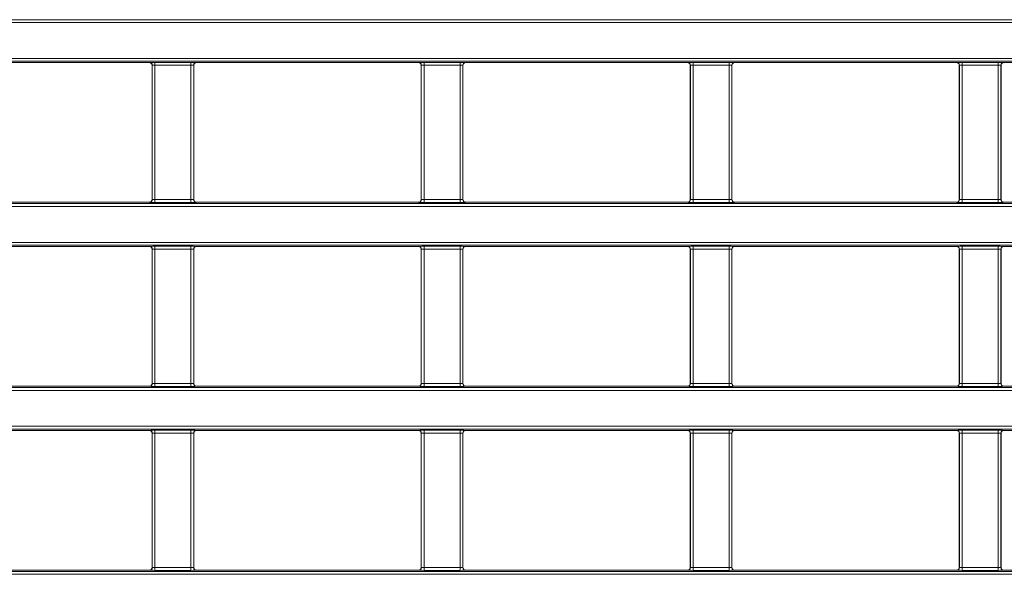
# Model space of a CAD drawing. Header units: millimetres. Extents: x 0 to 1118, y 0 to 864.
# Tile 340 of 390: x 505 to 523, y 640 to 650. Entities that reach past the tile are written whole.
import ezdxf

# ---------------------------------------------------------------- set-up
doc = ezdxf.new("R2010")
doc.units = ezdxf.units.MM

msp = doc.modelspace()

# ---------------------------------------------------------------- linework, layer by layer
at = {"color": 9, "linetype": 'Continuous', "lineweight": 0}
for p, q in [((470.0133, 649.7557), (609.6392, 649.7557)), ((609.6392, 649.7057), (470.0133, 649.7057)), ((470.0133, 649.0539), (609.6392, 649.0539)), ((609.6392, 649.0039), (470.0133, 649.0039)), ((507.7111, 648.9782), (507.7129, 648.9799)), ((507.7629, 648.93), (507.7611, 648.9282)), ((507.7629, 646.4935), (507.7629, 648.93)), ((507.8129, 648.9817), (508.4646, 648.9817)), ((507.8129, 648.9317), (507.8129, 648.9817)), ((508.4646, 648.9317), (507.8129, 648.9317)), ((507.8129, 648.9317), (507.8129, 646.4918)), ((508.4646, 648.9317), (508.4646, 648.9817)), ((508.4646, 646.4918), (508.4646, 648.9317)), ((508.5146, 648.93), (508.5146, 646.4935)), ((508.5164, 648.9282), (508.5146, 648.93)), ((508.5646, 648.9799), (508.5663, 648.9782)), ((512.5861, 648.9782), (512.5879, 648.9799)), ((512.6379, 648.93), (512.6361, 648.9282)), ((512.6379, 646.4935), (512.6379, 648.93)), ((512.6879, 648.9817), (513.3396, 648.9817)), ((512.6879, 648.9317), (512.6879, 648.9817)), ((513.3396, 648.9317), (512.6879, 648.9317)), ((512.6879, 648.9317), (512.6879, 646.4918)), ((513.3396, 648.9317), (513.3396, 648.9817)), ((513.3396, 646.4918), (513.3396, 648.9317)), ((513.3896, 648.93), (513.3896, 646.4935)), ((513.3914, 648.9282), (513.3896, 648.93)), ((513.4396, 648.9799), (513.4413, 648.9782)), ((517.4611, 648.9782), (517.4629, 648.9799)), ((517.5129, 648.93), (517.5111, 648.9282)), ((517.5129, 646.4935), (517.5129, 648.93)), ((517.5629, 648.9817), (518.2146, 648.9817)), ((517.5629, 648.9317), (517.5629, 648.9817)), ((518.2146, 648.9317), (517.5629, 648.9317)), ((517.5629, 648.9317), (517.5629, 646.4918)), ((518.2146, 648.9317), (518.2146, 648.9817)), ((518.2146, 646.4918), (518.2146, 648.9317)), ((518.2646, 648.93), (518.2646, 646.4935)), ((518.2664, 648.9282), (518.2646, 648.93)), ((518.3146, 648.9799), (518.3163, 648.9782)), ((522.3361, 648.9782), (522.3379, 648.9799)), ((522.3879, 648.93), (522.3861, 648.9282)), ((522.3879, 646.4935), (522.3879, 648.93)), ((522.4379, 648.9817), (523.0896, 648.9817)), ((522.4379, 648.9317), (522.4379, 648.9817)), ((523.0896, 648.9317), (522.4379, 648.9317)), ((522.4379, 648.9317), (522.4379, 646.4918)), ((523.0896, 648.9317), (523.0896, 648.9817)), ((523.0896, 646.4918), (523.0896, 648.9317)), ((523.1396, 648.93), (523.1396, 646.4935)), ((523.1414, 648.9282), (523.1396, 648.93)), ((523.1896, 648.9799), (523.1913, 648.9782)), ((470.0133, 646.4196), (609.6392, 646.4196)), ((609.6392, 646.3696), (470.0133, 646.3696)), ((507.7129, 646.4436), (507.7111, 646.4453)), ((507.7611, 646.4953), (507.7629, 646.4935)), ((507.8129, 646.4418), (507.8129, 646.4918)), ((507.8129, 646.4918), (508.4646, 646.4918)), ((508.4646, 646.4418), (507.8129, 646.4418)), ((508.4646, 646.4418), (508.4646, 646.4918)), ((508.5146, 646.4935), (508.5164, 646.4953)), ((508.5663, 646.4453), (508.5646, 646.4436)), ((512.5879, 646.4436), (512.5861, 646.4453)), ((512.6361, 646.4953), (512.6379, 646.4935)), ((512.6879, 646.4418), (512.6879, 646.4918)), ((512.6879, 646.4918), (513.3396, 646.4918)), ((513.3396, 646.4418), (512.6879, 646.4418)), ((513.3396, 646.4418), (513.3396, 646.4918)), ((513.3896, 646.4935), (513.3914, 646.4953)), ((513.4413, 646.4453), (513.4396, 646.4436)), ((517.4629, 646.4436), (517.4611, 646.4453)), ((517.5111, 646.4953), (517.5129, 646.4935)), ((517.5629, 646.4418), (517.5629, 646.4918)), ((517.5629, 646.4918), (518.2146, 646.4918)), ((518.2146, 646.4418), (517.5629, 646.4418)), ((518.2146, 646.4418), (518.2146, 646.4918)), ((518.2646, 646.4935), (518.2664, 646.4953)), ((518.3163, 646.4453), (518.3146, 646.4436)), ((522.3379, 646.4436), (522.3361, 646.4453)), ((522.3861, 646.4953), (522.3879, 646.4935)), ((522.4379, 646.4418), (522.4379, 646.4918)), ((522.4379, 646.4918), (523.0896, 646.4918)), ((523.0896, 646.4418), (522.4379, 646.4418)), ((523.0896, 646.4418), (523.0896, 646.4918)), ((523.1396, 646.4935), (523.1414, 646.4953)), ((523.1913, 646.4453), (523.1896, 646.4436)), ((470.0133, 645.7178), (609.6392, 645.7178)), ((609.6392, 645.6678), (470.0133, 645.6678)), ((507.7111, 645.6421), (507.7129, 645.6438)), ((507.8129, 645.6456), (508.4646, 645.6456)), ((507.8129, 645.5956), (507.8129, 645.6456)), ((508.4646, 645.5956), (508.4646, 645.6456)), ((508.5646, 645.6438), (508.5663, 645.6421)), ((512.5861, 645.6421), (512.5879, 645.6438)), ((512.6879, 645.6456), (513.3396, 645.6456)), ((512.6879, 645.5956), (512.6879, 645.6456)), ((513.3396, 645.5956), (513.3396, 645.6456)), ((513.4396, 645.6438), (513.4413, 645.6421)), ((517.4611, 645.6421), (517.4629, 645.6438)), ((517.5629, 645.6456), (518.2146, 645.6456)), ((517.5629, 645.5956), (517.5629, 645.6456)), ((518.2146, 645.5956), (518.2146, 645.6456)), ((518.3146, 645.6438), (518.3163, 645.6421)), ((522.3361, 645.6421), (522.3379, 645.6438)), ((522.4379, 645.6456), (523.0896, 645.6456)), ((522.4379, 645.5956), (522.4379, 645.6456)), ((523.0896, 645.5956), (523.0896, 645.6456)), ((523.1896, 645.6438), (523.1913, 645.6421)), ((507.7629, 645.5938), (507.7611, 645.5921)), ((507.7629, 643.1574), (507.7629, 645.5938)), ((508.4646, 645.5956), (507.8129, 645.5956)), ((507.8129, 645.5956), (507.8129, 643.1557)), ((508.4646, 643.1557), (508.4646, 645.5956)), ((508.5146, 645.5938), (508.5146, 643.1574)), ((508.5164, 645.5921), (508.5146, 645.5938)), ((512.6379, 645.5938), (512.6361, 645.5921)), ((512.6379, 643.1574), (512.6379, 645.5938)), ((513.3396, 645.5956), (512.6879, 645.5956)), ((512.6879, 645.5956), (512.6879, 643.1557)), ((513.3396, 643.1557), (513.3396, 645.5956)), ((513.3896, 645.5938), (513.3896, 643.1574)), ((513.3914, 645.5921), (513.3896, 645.5938)), ((517.5129, 645.5938), (517.5111, 645.5921)), ((517.5129, 643.1574), (517.5129, 645.5938)), ((518.2146, 645.5956), (517.5629, 645.5956)), ((517.5629, 645.5956), (517.5629, 643.1557)), ((518.2146, 643.1557), (518.2146, 645.5956)), ((518.2646, 645.5938), (518.2646, 643.1574)), ((518.2664, 645.5921), (518.2646, 645.5938)), ((522.3879, 645.5938), (522.3861, 645.5921)), ((522.3879, 643.1574), (522.3879, 645.5938)), ((523.0896, 645.5956), (522.4379, 645.5956)), ((522.4379, 645.5956), (522.4379, 643.1557)), ((523.0896, 643.1557), (523.0896, 645.5956)), ((523.1396, 645.5938), (523.1396, 643.1574)), ((523.1414, 645.5921), (523.1396, 645.5938)), ((507.7611, 643.1592), (507.7629, 643.1574)), ((507.8129, 643.1057), (507.8129, 643.1557)), ((507.8129, 643.1557), (508.4646, 643.1557)), ((508.4646, 643.1057), (508.4646, 643.1557)), ((508.5146, 643.1574), (508.5164, 643.1592)), ((512.6361, 643.1592), (512.6379, 643.1574)), ((512.6879, 643.1057), (512.6879, 643.1557)), ((512.6879, 643.1557), (513.3396, 643.1557)), ((513.3396, 643.1057), (513.3396, 643.1557)), ((513.3896, 643.1574), (513.3914, 643.1592)), ((517.5111, 643.1592), (517.5129, 643.1574)), ((517.5629, 643.1057), (517.5629, 643.1557)), ((517.5629, 643.1557), (518.2146, 643.1557)), ((518.2146, 643.1057), (518.2146, 643.1557)), ((518.2646, 643.1574), (518.2664, 643.1592)), ((522.3861, 643.1592), (522.3879, 643.1574)), ((522.4379, 643.1057), (522.4379, 643.1557)), ((522.4379, 643.1557), (523.0896, 643.1557)), ((523.0896, 643.1057), (523.0896, 643.1557)), ((523.1396, 643.1574), (523.1414, 643.1592)), ((470.0133, 643.0834), (609.6392, 643.0834)), ((609.6392, 643.0334), (470.0133, 643.0334)), ((507.7129, 643.1074), (507.7111, 643.1092)), ((508.4646, 643.1057), (507.8129, 643.1057)), ((508.5663, 643.1092), (508.5646, 643.1074)), ((512.5879, 643.1074), (512.5861, 643.1092)), ((513.3396, 643.1057), (512.6879, 643.1057)), ((513.4413, 643.1092), (513.4396, 643.1074)), ((517.4629, 643.1074), (517.4611, 643.1092)), ((518.2146, 643.1057), (517.5629, 643.1057)), ((518.3163, 643.1092), (518.3146, 643.1074)), ((522.3379, 643.1074), (522.3361, 643.1092)), ((523.0896, 643.1057), (522.4379, 643.1057)), ((523.1913, 643.1092), (523.1896, 643.1074)), ((470.0133, 642.3817), (609.6392, 642.3817)), ((609.6392, 642.3317), (470.0133, 642.3317)), ((507.7111, 642.306), (507.7129, 642.3077)), ((507.7629, 642.2577), (507.7611, 642.256)), ((507.7629, 639.8213), (507.7629, 642.2577)), ((507.8129, 642.3094), (508.4646, 642.3094)), ((507.8129, 642.2594), (507.8129, 642.3094)), ((508.4646, 642.2594), (507.8129, 642.2594)), ((507.8129, 642.2594), (507.8129, 639.8196)), ((508.4646, 642.2594), (508.4646, 642.3094)), ((508.4646, 639.8196), (508.4646, 642.2594)), ((508.5146, 642.2577), (508.5146, 639.8213)), ((508.5164, 642.256), (508.5146, 642.2577)), ((508.5646, 642.3077), (508.5663, 642.306)), ((512.5861, 642.306), (512.5879, 642.3077)), ((512.6379, 642.2577), (512.6361, 642.256)), ((512.6379, 639.8213), (512.6379, 642.2577)), ((512.6879, 642.3094), (513.3396, 642.3094)), ((512.6879, 642.2594), (512.6879, 642.3094)), ((513.3396, 642.2594), (512.6879, 642.2594)), ((512.6879, 642.2594), (512.6879, 639.8196)), ((513.3396, 642.2594), (513.3396, 642.3094)), ((513.3396, 639.8196), (513.3396, 642.2594)), ((513.3896, 642.2577), (513.3896, 639.8213)), ((513.3914, 642.256), (513.3896, 642.2577)), ((513.4396, 642.3077), (513.4413, 642.306)), ((517.4611, 642.306), (517.4629, 642.3077)), ((517.5129, 642.2577), (517.5111, 642.256)), ((517.5129, 639.8213), (517.5129, 642.2577)), ((517.5629, 642.3094), (518.2146, 642.3094)), ((517.5629, 642.2594), (517.5629, 642.3094)), ((518.2146, 642.2594), (517.5629, 642.2594)), ((517.5629, 642.2594), (517.5629, 639.8196)), ((518.2146, 642.2594), (518.2146, 642.3094)), ((518.2146, 639.8196), (518.2146, 642.2594)), ((518.2646, 642.2577), (518.2646, 639.8213)), ((518.2664, 642.256), (518.2646, 642.2577)), ((518.3146, 642.3077), (518.3163, 642.306)), ((522.3361, 642.306), (522.3379, 642.3077)), ((522.3879, 642.2577), (522.3861, 642.256)), ((522.3879, 639.8213), (522.3879, 642.2577)), ((522.4379, 642.3094), (523.0896, 642.3094)), ((522.4379, 642.2594), (522.4379, 642.3094)), ((523.0896, 642.2594), (522.4379, 642.2594)), ((522.4379, 642.2594), (522.4379, 639.8196)), ((523.0896, 642.2594), (523.0896, 642.3094)), ((523.0896, 639.8196), (523.0896, 642.2594)), ((523.1396, 642.2577), (523.1396, 639.8213)), ((523.1414, 642.256), (523.1396, 642.2577)), ((523.1896, 642.3077), (523.1913, 642.306)), ((470.0133, 639.7473), (609.6392, 639.7473)), ((507.7129, 639.7713), (507.7111, 639.7731)), ((507.7611, 639.8231), (507.7629, 639.8213)), ((507.8129, 639.7696), (507.8129, 639.8196)), ((507.8129, 639.8196), (508.4646, 639.8196)), ((508.4646, 639.7696), (507.8129, 639.7696)), ((508.4646, 639.7696), (508.4646, 639.8196)), ((508.5146, 639.8213), (508.5164, 639.8231)), ((508.5663, 639.7731), (508.5646, 639.7713)), ((512.5879, 639.7713), (512.5861, 639.7731)), ((512.6361, 639.8231), (512.6379, 639.8213)), ((512.6879, 639.7696), (512.6879, 639.8196)), ((512.6879, 639.8196), (513.3396, 639.8196)), ((513.3396, 639.7696), (512.6879, 639.7696)), ((513.3396, 639.7696), (513.3396, 639.8196)), ((513.3896, 639.8213), (513.3914, 639.8231)), ((513.4413, 639.7731), (513.4396, 639.7713)), ((517.4629, 639.7713), (517.4611, 639.7731)), ((517.5111, 639.8231), (517.5129, 639.8213)), ((517.5629, 639.7696), (517.5629, 639.8196)), ((517.5629, 639.8196), (518.2146, 639.8196)), ((518.2146, 639.7696), (517.5629, 639.7696)), ((518.2146, 639.7696), (518.2146, 639.8196)), ((518.2646, 639.8213), (518.2664, 639.8231)), ((518.3163, 639.7731), (518.3146, 639.7713)), ((522.3379, 639.7713), (522.3361, 639.7731)), ((522.3861, 639.8231), (522.3879, 639.8213)), ((522.4379, 639.7696), (522.4379, 639.8196)), ((522.4379, 639.8196), (523.0896, 639.8196)), ((523.0896, 639.7696), (522.4379, 639.7696)), ((523.0896, 639.7696), (523.0896, 639.8196)), ((523.1396, 639.8213), (523.1414, 639.8231)), ((523.1913, 639.7731), (523.1896, 639.7713)), ((609.6392, 639.6973), (470.0133, 639.6973))]:
    msp.add_line(p, q, dxfattribs=at)
at = {"color": 7, "linetype": 'Continuous', "lineweight": 15}
for p, q in [((503.6913, 648.9782), (507.7111, 648.9782)), ((507.7611, 648.9282), (507.7611, 646.4953)), ((508.5164, 646.4953), (508.5164, 648.9282)), ((508.5663, 648.9782), (512.5861, 648.9782)), ((512.6361, 648.9282), (512.6361, 646.4953)), ((513.3914, 646.4953), (513.3914, 648.9282)), ((513.4413, 648.9782), (517.4611, 648.9782)), ((517.5111, 648.9282), (517.5111, 646.4953)), ((518.2664, 646.4953), (518.2664, 648.9282)), ((518.3163, 648.9782), (522.3361, 648.9782)), ((522.3861, 648.9282), (522.3861, 646.4953)), ((523.1414, 646.4953), (523.1414, 648.9282)), ((523.1913, 648.9782), (527.2111, 648.9782)), ((503.6913, 646.4453), (507.7111, 646.4453)), ((508.5663, 646.4453), (512.5861, 646.4453)), ((513.4413, 646.4453), (517.4611, 646.4453)), ((518.3163, 646.4453), (522.3361, 646.4453)), ((523.1913, 646.4453), (527.2111, 646.4453)), ((503.6913, 645.6421), (507.7111, 645.6421)), ((508.5663, 645.6421), (512.5861, 645.6421)), ((513.4413, 645.6421), (517.4611, 645.6421)), ((518.3163, 645.6421), (522.3361, 645.6421)), ((523.1913, 645.6421), (527.2111, 645.6421)), ((507.7611, 645.5921), (507.7611, 643.1592)), ((508.5164, 643.1592), (508.5164, 645.5921)), ((512.6361, 645.5921), (512.6361, 643.1592)), ((513.3914, 643.1592), (513.3914, 645.5921)), ((517.5111, 645.5921), (517.5111, 643.1592)), ((518.2664, 643.1592), (518.2664, 645.5921)), ((522.3861, 645.5921), (522.3861, 643.1592)), ((523.1414, 643.1592), (523.1414, 645.5921)), ((503.6913, 643.1092), (507.7111, 643.1092)), ((508.5663, 643.1092), (512.5861, 643.1092)), ((513.4413, 643.1092), (517.4611, 643.1092)), ((518.3163, 643.1092), (522.3361, 643.1092)), ((523.1913, 643.1092), (527.2111, 643.1092)), ((503.6913, 642.306), (507.7111, 642.306)), ((507.7611, 642.256), (507.7611, 639.8231)), ((508.5164, 639.8231), (508.5164, 642.256)), ((508.5663, 642.306), (512.5861, 642.306)), ((512.6361, 642.256), (512.6361, 639.8231)), ((513.3914, 639.8231), (513.3914, 642.256)), ((513.4413, 642.306), (517.4611, 642.306)), ((517.5111, 642.256), (517.5111, 639.8231)), ((518.2664, 639.8231), (518.2664, 642.256)), ((518.3163, 642.306), (522.3361, 642.306)), ((522.3861, 642.256), (522.3861, 639.8231)), ((523.1414, 639.8231), (523.1414, 642.256)), ((523.1913, 642.306), (527.2111, 642.306)), ((503.6913, 639.7731), (507.7111, 639.7731)), ((508.5663, 639.7731), (512.5861, 639.7731)), ((513.4413, 639.7731), (517.4611, 639.7731)), ((518.3163, 639.7731), (522.3361, 639.7731)), ((523.1913, 639.7731), (527.2111, 639.7731))]:
    msp.add_line(p, q, dxfattribs=at)
at = {"color": 9, "linetype": 'Continuous', "lineweight": 0}
for centre, start, end in [((507.7129, 648.9299), 0.02044, 89.97956), ((508.5646, 648.9299), 90.02044, 179.97956), ((512.5879, 648.9299), 0.02044, 89.97956), ((513.4396, 648.9299), 90.02044, 179.97956), ((517.4629, 648.9299), 0.02044, 89.97956), ((518.3146, 648.9299), 90.02044, 179.97956), ((522.3379, 648.9299), 0.02044, 89.97956), ((523.1896, 648.9299), 90.02044, 179.97956), ((507.7129, 646.4936), 270.02044, 359.97956), ((508.5646, 646.4936), 180.02044, 269.97956), ((512.5879, 646.4936), 270.02044, 359.97956), ((513.4396, 646.4936), 180.02044, 269.97956), ((517.4629, 646.4936), 270.02044, 359.97956), ((518.3146, 646.4936), 180.02044, 269.97956), ((522.3379, 646.4936), 270.02044, 359.97956), ((523.1896, 646.4936), 180.02044, 269.97956), ((507.7129, 645.5938), 0.02044, 89.97956), ((508.5646, 645.5938), 90.02044, 179.97956), ((512.5879, 645.5938), 0.02044, 89.97956), ((513.4396, 645.5938), 90.02044, 179.97956), ((517.4629, 645.5938), 0.02044, 89.97956), ((518.3146, 645.5938), 90.02044, 179.97956), ((522.3379, 645.5938), 0.02044, 89.97956), ((523.1896, 645.5938), 90.02044, 179.97956), ((507.7129, 643.1575), 270.02044, 359.97956), ((508.5646, 643.1575), 180.02044, 269.97956), ((512.5879, 643.1575), 270.02044, 359.97956), ((513.4396, 643.1575), 180.02044, 269.97956), ((517.4629, 643.1575), 270.02044, 359.97956), ((518.3146, 643.1575), 180.02044, 269.97956), ((522.3379, 643.1575), 270.02044, 359.97956), ((523.1896, 643.1575), 180.02044, 269.97956), ((507.7129, 642.2577), 0.02044, 89.97956), ((508.5646, 642.2577), 90.02044, 179.97956), ((512.5879, 642.2577), 0.02044, 89.97956), ((513.4396, 642.2577), 90.02044, 179.97956), ((517.4629, 642.2577), 0.02044, 89.97956), ((518.3146, 642.2577), 90.02044, 179.97956), ((522.3379, 642.2577), 0.02044, 89.97956), ((523.1896, 642.2577), 90.02044, 179.97956), ((507.7129, 639.8213), 270.02044, 359.97956), ((508.5646, 639.8213), 180.02044, 269.97956), ((512.5879, 639.8213), 270.02044, 359.97956), ((513.4396, 639.8213), 180.02044, 269.97956), ((517.4629, 639.8213), 270.02044, 359.97956), ((518.3146, 639.8213), 180.02044, 269.97956), ((522.3379, 639.8213), 270.02044, 359.97956), ((523.1896, 639.8213), 180.02044, 269.97956)]:
    msp.add_arc(centre, 0.05, start, end, dxfattribs=at)
at = {"color": 7, "linetype": 'Continuous', "lineweight": 15}
for centre, major_axis, start_param, end_param in [((507.7111, 648.9282), (0.0354, 0.0354), 5.4979394, 7.0684312), ((508.5664, 648.9282), (0.0354, -0.0354), 2.3563468, 3.9268385), ((512.5861, 648.9282), (0.0354, 0.0354), 5.4979394, 7.0684312), ((513.4414, 648.9282), (0.0354, -0.0354), 2.3563468, 3.9268385), ((517.4611, 648.9282), (0.0354, 0.0354), 5.4979394, 7.0684312), ((518.3164, 648.9282), (0.0354, -0.0354), 2.3563468, 3.9268385), ((522.3361, 648.9282), (0.0354, 0.0354), 5.4979394, 7.0684312), ((523.1914, 648.9282), (0.0354, -0.0354), 2.3563468, 3.9268385), ((507.7111, 646.4953), (0.0354, -0.0354), 5.4979394, 7.0684312), ((508.5664, 646.4953), (0.0354, 0.0354), 2.3563468, 3.9268385), ((512.5861, 646.4953), (0.0354, -0.0354), 5.4979394, 7.0684312), ((513.4414, 646.4953), (0.0354, 0.0354), 2.3563468, 3.9268385), ((517.4611, 646.4953), (0.0354, -0.0354), 5.4979394, 7.0684312), ((518.3164, 646.4953), (0.0354, 0.0354), 2.3563468, 3.9268385), ((522.3361, 646.4953), (0.0354, -0.0354), 5.4979394, 7.0684312), ((523.1914, 646.4953), (0.0354, 0.0354), 2.3563468, 3.9268385), ((507.7111, 645.5921), (0.0354, 0.0354), 5.4979394, 7.0684312), ((508.5664, 645.5921), (0.0354, -0.0354), 2.3563468, 3.9268385), ((512.5861, 645.5921), (0.0354, 0.0354), 5.4979394, 7.0684312), ((513.4414, 645.5921), (0.0354, -0.0354), 2.3563468, 3.9268385), ((517.4611, 645.5921), (0.0354, 0.0354), 5.4979394, 7.0684312), ((518.3164, 645.5921), (0.0354, -0.0354), 2.3563468, 3.9268385), ((522.3361, 645.5921), (0.0354, 0.0354), 5.4979394, 7.0684312), ((523.1914, 645.5921), (0.0354, -0.0354), 2.3563468, 3.9268385), ((507.7111, 643.1592), (0.0354, -0.0354), 5.4979394, 7.0684312), ((508.5664, 643.1592), (0.0354, 0.0354), 2.3563468, 3.9268385), ((512.5861, 643.1592), (0.0354, -0.0354), 5.4979394, 7.0684312), ((513.4414, 643.1592), (0.0354, 0.0354), 2.3563468, 3.9268385), ((517.4611, 643.1592), (0.0354, -0.0354), 5.4979394, 7.0684312), ((518.3164, 643.1592), (0.0354, 0.0354), 2.3563468, 3.9268385), ((522.3361, 643.1592), (0.0354, -0.0354), 5.4979394, 7.0684312), ((523.1914, 643.1592), (0.0354, 0.0354), 2.3563468, 3.9268385), ((507.7111, 642.256), (0.0354, 0.0354), 5.4979394, 7.0684312), ((508.5664, 642.256), (0.0354, -0.0354), 2.3563468, 3.9268385), ((512.5861, 642.256), (0.0354, 0.0354), 5.4979394, 7.0684312), ((513.4414, 642.256), (0.0354, -0.0354), 2.3563468, 3.9268385), ((517.4611, 642.256), (0.0354, 0.0354), 5.4979394, 7.0684312), ((518.3164, 642.256), (0.0354, -0.0354), 2.3563468, 3.9268385), ((522.3361, 642.256), (0.0354, 0.0354), 5.4979394, 7.0684312), ((523.1914, 642.256), (0.0354, -0.0354), 2.3563468, 3.9268385), ((507.7111, 639.8231), (0.0354, -0.0354), 5.4979394, 7.0684312), ((508.5664, 639.8231), (0.0354, 0.0354), 2.3563468, 3.9268385), ((512.5861, 639.8231), (0.0354, -0.0354), 5.4979394, 7.0684312), ((513.4414, 639.8231), (0.0354, 0.0354), 2.3563468, 3.9268385), ((517.4611, 639.8231), (0.0354, -0.0354), 5.4979394, 7.0684312), ((518.3164, 639.8231), (0.0354, 0.0354), 2.3563468, 3.9268385), ((522.3361, 639.8231), (0.0354, -0.0354), 5.4979394, 7.0684312), ((523.1914, 639.8231), (0.0354, 0.0354), 2.3563468, 3.9268385)]:
    msp.add_ellipse(centre, major_axis=major_axis, ratio=0.9996955, start_param=start_param, end_param=end_param, dxfattribs=at)
at = {"color": 9, "linetype": 'Continuous', "lineweight": 0}
for centre, major_axis, ratio, start_param, end_param in [((507.8129, 648.9799), (0.1, 0), 0.0174551, 1.5707963, 3.1241394), ((507.8129, 648.9299), (0.05, 0), 0.0349101, 1.5707963, 3.1241394), ((508.4646, 648.9799), (0.1, 0), 0.0174551, 0.0174533, 1.5707963), ((508.4646, 648.9299), (0.05, 0), 0.0349101, 0.0174533, 1.5707963), ((512.6879, 648.9799), (0.1, 0), 0.0174551, 1.5707963, 3.1241394), ((512.6879, 648.9299), (0.05, 0), 0.0349101, 1.5707963, 3.1241394), ((513.3396, 648.9799), (0.1, 0), 0.0174551, 0.0174533, 1.5707963), ((513.3396, 648.9299), (0.05, 0), 0.0349101, 0.0174533, 1.5707963), ((517.5629, 648.9799), (0.1, 0), 0.0174551, 1.5707963, 3.1241394), ((517.5629, 648.9299), (0.05, 0), 0.0349101, 1.5707963, 3.1241394), ((518.2146, 648.9799), (0.1, 0), 0.0174551, 0.0174533, 1.5707963), ((518.2146, 648.9299), (0.05, 0), 0.0349101, 0.0174533, 1.5707963), ((522.4379, 648.9799), (0.1, 0), 0.0174551, 1.5707963, 3.1241394), ((522.4379, 648.9299), (0.05, 0), 0.0349101, 1.5707963, 3.1241394), ((523.0896, 648.9799), (0.1, 0), 0.0174551, 0.0174533, 1.5707963), ((523.0896, 648.9299), (0.05, 0), 0.0349101, 0.0174533, 1.5707963), ((507.8129, 646.4436), (0.1, 0), 0.0174551, 3.1590459, 4.712389), ((507.8129, 646.4936), (0.05, 0), 0.0349101, 3.1590459, 4.712389), ((508.4646, 646.4936), (0.05, 0), 0.0349101, 4.712389, 6.265732), ((508.4646, 646.4436), (0.1, 0), 0.0174551, 4.712389, 6.265732), ((512.6879, 646.4436), (0.1, 0), 0.0174551, 3.1590459, 4.712389), ((512.6879, 646.4936), (0.05, 0), 0.0349101, 3.1590459, 4.712389), ((513.3396, 646.4936), (0.05, 0), 0.0349101, 4.712389, 6.265732), ((513.3396, 646.4436), (0.1, 0), 0.0174551, 4.712389, 6.265732), ((517.5629, 646.4436), (0.1, 0), 0.0174551, 3.1590459, 4.712389), ((517.5629, 646.4936), (0.05, 0), 0.0349101, 3.1590459, 4.712389), ((518.2146, 646.4936), (0.05, 0), 0.0349101, 4.712389, 6.265732), ((518.2146, 646.4436), (0.1, 0), 0.0174551, 4.712389, 6.265732), ((522.4379, 646.4436), (0.1, 0), 0.0174551, 3.1590459, 4.712389), ((522.4379, 646.4936), (0.05, 0), 0.0349101, 3.1590459, 4.712389), ((523.0896, 646.4936), (0.05, 0), 0.0349101, 4.712389, 6.265732), ((523.0896, 646.4436), (0.1, 0), 0.0174551, 4.712389, 6.265732), ((507.8129, 645.6438), (0.1, 0), 0.0174551, 1.5707963, 3.1241394), ((508.4646, 645.6438), (0.1, 0), 0.0174551, 0.0174533, 1.5707963), ((512.6879, 645.6438), (0.1, 0), 0.0174551, 1.5707963, 3.1241394), ((513.3396, 645.6438), (0.1, 0), 0.0174551, 0.0174533, 1.5707963), ((517.5629, 645.6438), (0.1, 0), 0.0174551, 1.5707963, 3.1241394), ((518.2146, 645.6438), (0.1, 0), 0.0174551, 0.0174533, 1.5707963), ((522.4379, 645.6438), (0.1, 0), 0.0174551, 1.5707963, 3.1241394), ((523.0896, 645.6438), (0.1, 0), 0.0174551, 0.0174533, 1.5707963), ((507.8129, 645.5938), (0.05, 0), 0.0349101, 1.5707963, 3.1241394), ((508.4646, 645.5938), (0.05, 0), 0.0349101, 0.0174533, 1.5707963), ((512.6879, 645.5938), (0.05, 0), 0.0349101, 1.5707963, 3.1241394), ((513.3396, 645.5938), (0.05, 0), 0.0349101, 0.0174533, 1.5707963), ((517.5629, 645.5938), (0.05, 0), 0.0349101, 1.5707963, 3.1241394), ((518.2146, 645.5938), (0.05, 0), 0.0349101, 0.0174533, 1.5707963), ((522.4379, 645.5938), (0.05, 0), 0.0349101, 1.5707963, 3.1241394), ((523.0896, 645.5938), (0.05, 0), 0.0349101, 0.0174533, 1.5707963), ((507.8129, 643.1575), (0.05, 0), 0.0349101, 3.1590459, 4.712389), ((508.4646, 643.1575), (0.05, 0), 0.0349101, 4.712389, 6.265732), ((512.6879, 643.1575), (0.05, 0), 0.0349101, 3.1590459, 4.712389), ((513.3396, 643.1575), (0.05, 0), 0.0349101, 4.712389, 6.265732), ((517.5629, 643.1575), (0.05, 0), 0.0349101, 3.1590459, 4.712389), ((518.2146, 643.1575), (0.05, 0), 0.0349101, 4.712389, 6.265732), ((522.4379, 643.1575), (0.05, 0), 0.0349101, 3.1590459, 4.712389), ((523.0896, 643.1575), (0.05, 0), 0.0349101, 4.712389, 6.265732), ((507.8129, 643.1075), (0.1, 0), 0.0174551, 3.1590459, 4.712389), ((508.4646, 643.1075), (0.1, 0), 0.0174551, 4.712389, 6.265732), ((512.6879, 643.1075), (0.1, 0), 0.0174551, 3.1590459, 4.712389), ((513.3396, 643.1075), (0.1, 0), 0.0174551, 4.712389, 6.265732), ((517.5629, 643.1075), (0.1, 0), 0.0174551, 3.1590459, 4.712389), ((518.2146, 643.1075), (0.1, 0), 0.0174551, 4.712389, 6.265732), ((522.4379, 643.1075), (0.1, 0), 0.0174551, 3.1590459, 4.712389), ((523.0896, 643.1075), (0.1, 0), 0.0174551, 4.712389, 6.265732), ((507.8129, 642.3077), (0.1, 0), 0.0174551, 1.5707963, 3.1241394), ((507.8129, 642.2577), (0.05, 0), 0.0349101, 1.5707963, 3.1241394), ((508.4646, 642.3077), (0.1, 0), 0.0174551, 0.0174533, 1.5707963), ((508.4646, 642.2577), (0.05, 0), 0.0349101, 0.0174533, 1.5707963), ((512.6879, 642.3077), (0.1, 0), 0.0174551, 1.5707963, 3.1241394), ((512.6879, 642.2577), (0.05, 0), 0.0349101, 1.5707963, 3.1241394), ((513.3396, 642.3077), (0.1, 0), 0.0174551, 0.0174533, 1.5707963), ((513.3396, 642.2577), (0.05, 0), 0.0349101, 0.0174533, 1.5707963), ((517.5629, 642.3077), (0.1, 0), 0.0174551, 1.5707963, 3.1241394), ((517.5629, 642.2577), (0.05, 0), 0.0349101, 1.5707963, 3.1241394), ((518.2146, 642.3077), (0.1, 0), 0.0174551, 0.0174533, 1.5707963), ((518.2146, 642.2577), (0.05, 0), 0.0349101, 0.0174533, 1.5707963), ((522.4379, 642.3077), (0.1, 0), 0.0174551, 1.5707963, 3.1241394), ((522.4379, 642.2577), (0.05, 0), 0.0349101, 1.5707963, 3.1241394), ((523.0896, 642.3077), (0.1, 0), 0.0174551, 0.0174533, 1.5707963), ((523.0896, 642.2577), (0.05, 0), 0.0349101, 0.0174533, 1.5707963), ((507.8129, 639.7714), (0.1, 0), 0.0174551, 3.1590459, 4.712389), ((507.8129, 639.8214), (0.05, 0), 0.0349101, 3.1590459, 4.712389), ((508.4646, 639.8214), (0.05, 0), 0.0349101, 4.712389, 6.265732), ((508.4646, 639.7714), (0.1, 0), 0.0174551, 4.712389, 6.265732), ((512.6879, 639.7714), (0.1, 0), 0.0174551, 3.1590459, 4.712389), ((512.6879, 639.8214), (0.05, 0), 0.0349101, 3.1590459, 4.712389), ((513.3396, 639.8214), (0.05, 0), 0.0349101, 4.712389, 6.265732), ((513.3396, 639.7714), (0.1, 0), 0.0174551, 4.712389, 6.265732), ((517.5629, 639.7714), (0.1, 0), 0.0174551, 3.1590459, 4.712389), ((517.5629, 639.8214), (0.05, 0), 0.0349101, 3.1590459, 4.712389), ((518.2146, 639.8214), (0.05, 0), 0.0349101, 4.712389, 6.265732), ((518.2146, 639.7714), (0.1, 0), 0.0174551, 4.712389, 6.265732), ((522.4379, 639.7714), (0.1, 0), 0.0174551, 3.1590459, 4.712389), ((522.4379, 639.8214), (0.05, 0), 0.0349101, 3.1590459, 4.712389), ((523.0896, 639.8214), (0.05, 0), 0.0349101, 4.712389, 6.265732), ((523.0896, 639.7714), (0.1, 0), 0.0174551, 4.712389, 6.265732)]:
    msp.add_ellipse(centre, major_axis=major_axis, ratio=ratio, start_param=start_param, end_param=end_param, dxfattribs=at)

doc.saveas('drawing.dxf')
